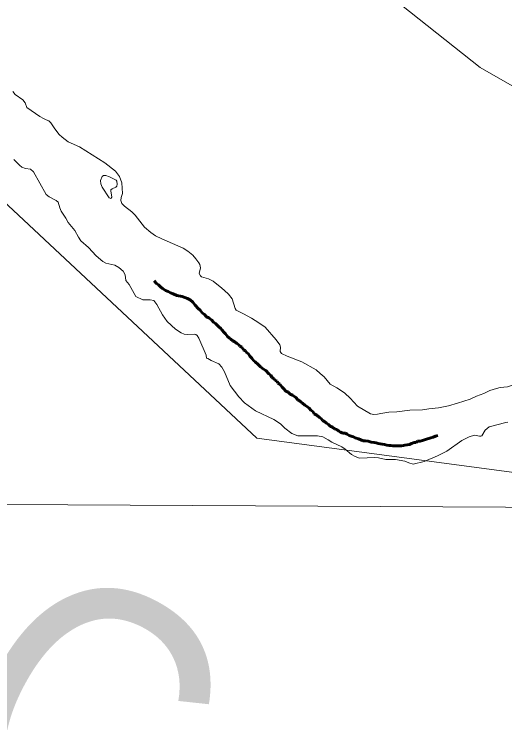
# Model space of a CAD drawing. Extents: x 553962 to 842807, y 8883888 to 9032388.
# Drawn here: x 812127 to 813041, y 9010223 to 9011542 of the extents above; entities that cross this region are included whole.
import ezdxf

# ---------------------------------------------------------------- set-up
doc = ezdxf.new("R2010")
doc.units = 0
doc.header["$LTSCALE"] = 200
doc.linetypes.add('LONG_DASH_SHORT_DASH', pattern=[9.9, 6, -1.2, 1.5, -1.2])
doc.layers.add('1', color=7, linetype='Continuous', lineweight=13)

msp = doc.modelspace()

# ---------------------------------------------------------------- linework, layer by layer
at = {"layer": '1'}
for points in [[(814298.1, 9008867.1), (813458.2, 9010635.2), (812579.3, 9010752.6), (811652, 9011619.1), (810558.4, 9011741.7), (810194, 9012370), (808313, 9013341.6), (806825.8, 9013525.4), (805531, 9014654.6), (804656.1, 9014532)], [(811829.6, 9011904.5), (812149.9, 9011838.8), (812412.8, 9011822.3), (812527.8, 9011814.1), (812588.3, 9011765.3), (812995.4, 9011442.6), (813326, 9011253.5), (813656.6, 9011064.4), (814116.2, 9010976)], [(812124.8, 9011397.5), (812129.4, 9011392.4), (812143.6, 9011382.2), (812147.6, 9011376.5), (812150.8, 9011368.2), (812175.1, 9011351.1), (812182.1, 9011347.3), (812186.9, 9011345.2)], [(812124.8, 9011397.5), (812129.4, 9011392.4), (812143.6, 9011382.2), (812147.6, 9011376.5), (812150.8, 9011368.2), (812175.1, 9011351.1), (812182.1, 9011347.3), (812186.9, 9011345.2)], [(812186.9, 9011345.2), (812182.1, 9011347.3), (812175.1, 9011351.1), (812150.8, 9011368.2), (812147.6, 9011376.5), (812143.6, 9011382.2), (812129.4, 9011392.4), (812124.8, 9011397.5)], [(812186.9, 9011345.2), (812191.8, 9011343.2), (812195.6, 9011339.7), (812203.2, 9011328), (812210.8, 9011317.9), (812216.4, 9011312.8), (812227.7, 9011304.4), (812248.9, 9011294.7), (812272.4, 9011279.9)], [(812186.9, 9011345.2), (812191.8, 9011343.2), (812195.6, 9011339.7), (812203.2, 9011328), (812210.8, 9011317.9), (812216.4, 9011312.8), (812227.7, 9011304.4), (812248.9, 9011294.7), (812272.4, 9011279.9)], [(812272.4, 9011279.9), (812248.9, 9011294.7), (812227.7, 9011304.4), (812216.4, 9011312.8), (812210.8, 9011317.9), (812203.2, 9011328), (812195.6, 9011339.7), (812191.8, 9011343.2), (812186.9, 9011345.2)], [(812272.4, 9011279.9), (812295.9, 9011265.1), (812315.9, 9011249.6), (812319.7, 9011244.5)], [(812272.4, 9011279.9), (812295.9, 9011265.1), (812315.9, 9011249.6), (812319.7, 9011244.5)], [(812319.7, 9011244.5), (812315.9, 9011249.6), (812295.9, 9011265.1), (812272.4, 9011279.9)], [(812247.2, 9011126.8), (812240, 9011138.9), (812227.9, 9011153.8), (812223.7, 9011162.2), (812214.9, 9011174.8), (812212.1, 9011181.1), (812209.1, 9011191.7), (812205.3, 9011195.2), (812192.3, 9011201.8), (812187.1, 9011205.8), (812163.5, 9011248.4), (812157.8, 9011253.5), (812148.4, 9011254.5), (812141.8, 9011256.8), (812137.1, 9011260.4), (812126.6, 9011271.2)], [(812247.2, 9011126.8), (812240, 9011138.9), (812227.9, 9011153.8), (812223.7, 9011162.2), (812214.9, 9011174.8), (812212.1, 9011181.1), (812209.1, 9011191.7), (812205.3, 9011195.2), (812192.3, 9011201.8), (812187.1, 9011205.8), (812163.5, 9011248.4), (812157.8, 9011253.5), (812148.4, 9011254.5), (812141.8, 9011256.8), (812137.1, 9011260.4), (812126.6, 9011271.2)], [(812319.7, 9011244.5), (812323.6, 9011239.4), (812327.5, 9011227.5), (812328.4, 9011217.6)], [(812319.7, 9011244.5), (812323.6, 9011239.4), (812327.5, 9011227.5), (812328.4, 9011217.6)], [(812328.4, 9011217.6), (812327.5, 9011227.5), (812323.6, 9011239.4), (812319.7, 9011244.5)], [(812328.4, 9011217.6), (812329.3, 9011207.7), (812326.7, 9011200.3), (812326, 9011195.1), (812327.8, 9011189.6), (812332.5, 9011184.4), (812346.2, 9011173.8), (812346.2, 9011173.8), (812352.6, 9011167.6), (812370, 9011145.3), (812381.7, 9011135.1), (812390.3, 9011129.1), (812402.1, 9011123.8)], [(812328.4, 9011217.6), (812329.3, 9011207.7), (812326.7, 9011200.3), (812326, 9011195.1), (812327.8, 9011189.6), (812332.5, 9011184.4), (812346.2, 9011173.8), (812346.2, 9011173.8), (812352.6, 9011167.6), (812370, 9011145.3), (812381.7, 9011135.1), (812390.3, 9011129.1), (812402.1, 9011123.8)], [(812402.1, 9011123.8), (812390.3, 9011129.1), (812381.7, 9011135.1), (812370, 9011145.3), (812352.6, 9011167.6), (812346.2, 9011173.8), (812346.2, 9011173.8), (812332.5, 9011184.4), (812327.8, 9011189.6), (812326, 9011195.1), (812326.7, 9011200.3), (812329.3, 9011207.7), (812328.4, 9011217.6)], [(812353.7, 9011016.2), (812341.3, 9011038.7), (812335.2, 9011046.2), (812334.2, 9011056.6), (812330.1, 9011063.7), (812322.1, 9011070.5), (812314.7, 9011074.8), (812298.2, 9011078.2), (812292.1, 9011081.5), (812280.2, 9011092.2), (812265.8, 9011107.4), (812251.2, 9011120.1), (812247.2, 9011126.8)], [(812353.7, 9011016.2), (812341.3, 9011038.7), (812335.2, 9011046.2), (812334.2, 9011056.6), (812330.1, 9011063.7), (812322.1, 9011070.5), (812314.7, 9011074.8), (812298.2, 9011078.2), (812292.1, 9011081.5), (812280.2, 9011092.2), (812265.8, 9011107.4), (812251.2, 9011120.1), (812247.2, 9011126.8)], [(812402.1, 9011123.8), (812442.2, 9011105.9), (812450.5, 9011100.8), (812460, 9011093.2), (812465.7, 9011086.1)], [(812402.1, 9011123.8), (812442.2, 9011105.9), (812450.5, 9011100.8), (812460, 9011093.2), (812465.7, 9011086.1)], [(812465.7, 9011086.1), (812460, 9011093.2), (812450.5, 9011100.8), (812442.2, 9011105.9), (812402.1, 9011123.8)], [(812465.7, 9011086.1), (812471.3, 9011079.1), (812473.1, 9011075.6), (812474.5, 9011069.7), (812471.7, 9011059.1), (812474, 9011054.8), (812476.2, 9011053), (812488.9, 9011049.2), (812497.8, 9011044.7), (812514.1, 9011031.9), (812519, 9011027.4)], [(812465.7, 9011086.1), (812471.3, 9011079.1), (812473.1, 9011075.6), (812474.5, 9011069.7), (812471.7, 9011059.1), (812474, 9011054.8), (812476.2, 9011053), (812488.9, 9011049.2), (812497.8, 9011044.7), (812514.1, 9011031.9), (812519, 9011027.4)], [(812519, 9011027.4), (812514.1, 9011031.9), (812497.8, 9011044.7), (812488.9, 9011049.2), (812476.2, 9011053), (812474, 9011054.8), (812471.7, 9011059.1), (812474.5, 9011069.7), (812473.1, 9011075.6), (812471.3, 9011079.1), (812465.7, 9011086.1)], [(812519, 9011027.4), (812526.7, 9011020.5), (812533.3, 9011011.7), (812538.6, 9010994.2), (812540.9, 9010990.9), (812554.7, 9010984.2), (812569.1, 9010975.7)], [(812519, 9011027.4), (812526.7, 9011020.5), (812533.3, 9011011.7), (812538.6, 9010994.2), (812540.9, 9010990.9), (812554.7, 9010984.2), (812569.1, 9010975.7)], [(812569.1, 9010975.7), (812554.7, 9010984.2), (812540.9, 9010990.9), (812538.6, 9010994.2), (812533.3, 9011011.7), (812526.7, 9011020.5), (812519, 9011027.4)], [(812427.9, 9010955.7), (812412.1, 9010969.7), (812403.8, 9010982), (812393, 9011001.6), (812387.3, 9011008.5), (812380.7, 9011010.3), (812373.2, 9011009.8), (812366.6, 9011010.3), (812353.7, 9011016.2)], [(812427.9, 9010955.7), (812412.1, 9010969.7), (812403.8, 9010982), (812393, 9011001.6), (812387.3, 9011008.5), (812380.7, 9011010.3), (812373.2, 9011009.8), (812366.6, 9011010.3), (812353.7, 9011016.2)], [(812569.1, 9010975.7), (812582.9, 9010967.5), (812594.6, 9010959.2), (812615.2, 9010935.7), (812621.8, 9010926.6), (812623.5, 9010921.8), (812622.5, 9010914), (812625.2, 9010909.9), (812635.5, 9010905), (812663.2, 9010894.7), (812689.8, 9010879.8), (812697.2, 9010873.2)], [(812569.1, 9010975.7), (812582.9, 9010967.5), (812594.6, 9010959.2), (812615.2, 9010935.7), (812621.8, 9010926.6), (812623.5, 9010921.8), (812622.5, 9010914), (812625.2, 9010909.9), (812635.5, 9010905), (812663.2, 9010894.7), (812689.8, 9010879.8), (812697.2, 9010873.2)], [(812697.2, 9010873.2), (812689.8, 9010879.8), (812663.2, 9010894.7), (812635.5, 9010905), (812625.2, 9010909.9), (812622.5, 9010914), (812623.5, 9010921.8), (812621.8, 9010926.6), (812615.2, 9010935.7), (812594.6, 9010959.2), (812582.9, 9010967.5), (812569.1, 9010975.7)], [(812471.1, 9010938.7), (812468, 9010943.6), (812465.5, 9010945.6), (812463.6, 9010946.1), (812449.6, 9010945.5), (812443.6, 9010946.4), (812438.4, 9010948.9), (812427.9, 9010955.7)], [(812471.1, 9010938.7), (812468, 9010943.6), (812465.5, 9010945.6), (812463.6, 9010946.1), (812449.6, 9010945.5), (812443.6, 9010946.4), (812438.4, 9010948.9), (812427.9, 9010955.7)], [(812611.2, 9010787.2), (812576.6, 9010803.5), (812556.4, 9010818.2), (812545.9, 9010829.4), (812529.4, 9010850.8), (812518.7, 9010876.2), (812514.1, 9010884.5), (812508.2, 9010890.7), (812494.1, 9010897), (812487.9, 9010901), (812485.7, 9010901.3), (812484.8, 9010907.2), (812471.1, 9010938.7)], [(812611.2, 9010787.2), (812576.6, 9010803.5), (812556.4, 9010818.2), (812545.9, 9010829.4), (812529.4, 9010850.8), (812518.7, 9010876.2), (812514.1, 9010884.5), (812508.2, 9010890.7), (812494.1, 9010897), (812487.9, 9010901), (812485.7, 9010901.3), (812484.8, 9010907.2), (812471.1, 9010938.7)], [(813025.9, 9010845), (813032.3, 9010846.8), (813046.3, 9010848.1), (813058.3, 9010852.5), (813103, 9010879), (813124.6, 9010896), (813142, 9010908.1), (813152.1, 9010917.4), (813165.7, 9010922.2), (813180.7, 9010922.2), (813220.6, 9010922.2), (813250.5, 9010927.2), (813283.9, 9010932.8)], [(813025.9, 9010845), (813032.3, 9010846.8), (813046.3, 9010848.1), (813058.3, 9010852.5), (813103, 9010879), (813124.6, 9010896), (813142, 9010908.1), (813152.1, 9010917.4), (813165.7, 9010922.2), (813180.7, 9010922.2), (813220.6, 9010922.2), (813250.5, 9010927.2), (813283.9, 9010932.8)], [(813165.7, 9010922.2), (813152.1, 9010917.4), (813142, 9010908.1), (813124.6, 9010896), (813103, 9010879), (813058.3, 9010852.5), (813046.3, 9010848.1), (813032.3, 9010846.8), (813025.9, 9010845)], [(812697.2, 9010873.2), (812704.7, 9010866.7), (812715.7, 9010853.4), (812728.4, 9010846.3), (812740.5, 9010838.3), (812742.9, 9010836.2)], [(812697.2, 9010873.2), (812704.7, 9010866.7), (812715.7, 9010853.4), (812728.4, 9010846.3), (812740.5, 9010838.3), (812742.9, 9010836.2)], [(812742.9, 9010836.2), (812740.5, 9010838.3), (812728.4, 9010846.3), (812715.7, 9010853.4), (812704.7, 9010866.7), (812697.2, 9010873.2)], [(812953.2, 9010817.9), (812976.4, 9010825.2), (812988.4, 9010830.7), (813002.2, 9010835.5), (813013.1, 9010841.2), (813025.9, 9010845)], [(812953.2, 9010817.9), (812976.4, 9010825.2), (812988.4, 9010830.7), (813002.2, 9010835.5), (813013.1, 9010841.2), (813025.9, 9010845)], [(813025.9, 9010845), (813013.1, 9010841.2), (813002.2, 9010835.5), (812988.4, 9010830.7), (812976.4, 9010825.2), (812953.2, 9010817.9)], [(812742.9, 9010836.2), (812753.3, 9010826.8), (812766.7, 9010812.4), (812790.8, 9010798), (812797.1, 9010796.8), (812803.9, 9010797.1), (812810.1, 9010798.3)], [(812742.9, 9010836.2), (812753.3, 9010826.8), (812766.7, 9010812.4), (812790.8, 9010798), (812797.1, 9010796.8), (812803.9, 9010797.1), (812810.1, 9010798.3)], [(812810.1, 9010798.3), (812803.9, 9010797.1), (812797.1, 9010796.8), (812790.8, 9010798), (812766.7, 9010812.4), (812753.3, 9010826.8), (812742.9, 9010836.2)], [(812899.5, 9010807), (812917.8, 9010809.1), (812936.4, 9010812.6), (812953.2, 9010817.9)], [(812899.5, 9010807), (812917.8, 9010809.1), (812936.4, 9010812.6), (812953.2, 9010817.9)], [(812953.2, 9010817.9), (812936.4, 9010812.6), (812917.8, 9010809.1), (812899.5, 9010807)], [(812810.1, 9010798.3), (812825.1, 9010801.2), (812839.7, 9010801.7), (812864.2, 9010804.7), (812887.6, 9010805.6), (812899.5, 9010807)], [(812810.1, 9010798.3), (812825.1, 9010801.2), (812839.7, 9010801.7), (812864.2, 9010804.7), (812887.6, 9010805.6), (812899.5, 9010807)], [(812899.5, 9010807), (812887.6, 9010805.6), (812864.2, 9010804.7), (812839.7, 9010801.7), (812825.1, 9010801.2), (812810.1, 9010798.3)], [(812711.9, 9010749.4), (812702.2, 9010755.1), (812692.2, 9010756.7), (812655.5, 9010757), (812644.6, 9010761), (812631.2, 9010771), (812623.5, 9010779.1), (812611.2, 9010787.2)], [(812711.9, 9010749.4), (812702.2, 9010755.1), (812692.2, 9010756.7), (812655.5, 9010757), (812644.6, 9010761), (812631.2, 9010771), (812623.5, 9010779.1), (812611.2, 9010787.2)], [(813046.8, 9010782.2), (813042.8, 9010781.7), (813012, 9010773.5), (813004.5, 9010767.4), (812998.1, 9010756.8), (812996.2, 9010756.5)], [(813046.8, 9010782.2), (813042.8, 9010781.7), (813012, 9010773.5), (813004.5, 9010767.4), (812998.1, 9010756.8), (812996.2, 9010756.5)], [(812862.6, 9010706.8), (812855, 9010709.5), (812837.7, 9010712.8), (812819.3, 9010712.7), (812806, 9010716.2), (812799.1, 9010716.8), (812770.4, 9010715.2), (812762.1, 9010718.5), (812755.4, 9010722.5), (812743.7, 9010732.1), (812737.6, 9010736.2), (812719.1, 9010745.3), (812711.9, 9010749.4)], [(812862.6, 9010706.8), (812855, 9010709.5), (812837.7, 9010712.8), (812819.3, 9010712.7), (812806, 9010716.2), (812799.1, 9010716.8), (812770.4, 9010715.2), (812762.1, 9010718.5), (812755.4, 9010722.5), (812743.7, 9010732.1), (812737.6, 9010736.2), (812719.1, 9010745.3), (812711.9, 9010749.4)], [(812996.2, 9010756.5), (812993.7, 9010756.1), (812984.4, 9010758.3), (812974.9, 9010755.1), (812961, 9010748.1), (812933.1, 9010728.5), (812915.7, 9010719.5), (812890.9, 9010709.2), (812870.1, 9010704.2), (812862.6, 9010706.8)], [(812996.2, 9010756.5), (812993.7, 9010756.1), (812984.4, 9010758.3), (812974.9, 9010755.1), (812961, 9010748.1), (812933.1, 9010728.5), (812915.7, 9010719.5), (812890.9, 9010709.2), (812870.1, 9010704.2), (812862.6, 9010706.8)], [(800152.2, 9010680.8), (807799.9, 9010651.8), (820497.5, 9010584.4)], [(800152.2, 9010680.8), (807799.9, 9010651.8), (820497.5, 9010584.4)]]:
    msp.add_lwpolyline(points, dxfattribs=at)
msp.add_lwpolyline([(812316.7, 9011219.8), (812318.3, 9011221.5), (812319.3, 9011225.2), (812318.6, 9011230.6), (812317.5, 9011232.6), (812304.6, 9011239.2), (812298, 9011241.3), (812293.8, 9011241.4), (812291, 9011239.4), (812288.2, 9011232.3), (812288.9, 9011225.7), (812291.4, 9011219.9), (812304.1, 9011199.6), (812307.2, 9011198.6), (812309.1, 9011200.9), (812307, 9011212.9), (812307.4, 9011215), (812309.7, 9011216.9)], close=True, dxfattribs=at)
msp.add_lwpolyline([(812316.7, 9011219.8), (812318.3, 9011221.5), (812319.3, 9011225.2), (812318.6, 9011230.6), (812317.5, 9011232.6), (812304.6, 9011239.2), (812298, 9011241.3), (812293.8, 9011241.4), (812291, 9011239.4), (812288.2, 9011232.3), (812288.9, 9011225.7), (812291.4, 9011219.9), (812304.1, 9011199.6), (812307.2, 9011198.6), (812309.1, 9011200.9), (812307, 9011212.9), (812307.4, 9011215), (812309.7, 9011216.9)], close=True, dxfattribs=at)
at = {"layer": '1', "linetype": 'LONG_DASH_SHORT_DASH', "lineweight": 60}
for points in [[(812506.1, 9010962.2), (812502, 9010966.3), (812498.5, 9010968.6), (812495.7, 9010972.2), (812489.6, 9010976.3), (812485.7, 9010978.6), (812481.7, 9010982.9), (812477.6, 9010985.7), (812473.5, 9010990.9), (812470, 9010993.9), (812464.4, 9011000.3), (812460.3, 9011005.4), (812455.2, 9011010), (812449.9, 9011012.6), (812440.4, 9011016.4), (812430.5, 9011018.2), (812423.4, 9011021.3), (812418.6, 9011023.3), (812414.2, 9011025.4), (812409.4, 9011027.4), (812406.8, 9011029.5), (812403.5, 9011031), (812400, 9011034.3), (812396.2, 9011038.1), (812392.1, 9011040.7), (812388.3, 9011045.3)], [(812506.1, 9010962.2), (812502, 9010966.3), (812498.5, 9010968.6), (812495.7, 9010972.2), (812489.6, 9010976.3), (812485.7, 9010978.6), (812481.7, 9010982.9), (812477.6, 9010985.7), (812473.5, 9010990.9), (812470, 9010993.9), (812464.4, 9011000.3), (812460.3, 9011005.4), (812455.2, 9011010), (812449.9, 9011012.6), (812440.4, 9011016.4), (812430.5, 9011018.2), (812423.4, 9011021.3), (812418.6, 9011023.3), (812414.2, 9011025.4), (812409.4, 9011027.4), (812406.8, 9011029.5), (812403.5, 9011031), (812400, 9011034.3), (812396.2, 9011038.1), (812392.1, 9011040.7), (812388.3, 9011045.3)], [(812628.8, 9010844.9), (812626.2, 9010847.5), (812621.9, 9010852.8), (812618.6, 9010855.1), (812616.8, 9010858.5), (812613.3, 9010860.2), (812611.2, 9010863.6), (812607.4, 9010865.6), (812605.4, 9010869.7), (812601.8, 9010872.2), (812596.2, 9010878.4), (812591.4, 9010880.7), (812586.3, 9010885.5), (812581.7, 9010889.4), (812576.4, 9010894.5), (812573.3, 9010897.3), (812569.7, 9010901.7), (812566.2, 9010905.5), (812563.9, 9010909.3), (812560.3, 9010911.4), (812558.3, 9010915.2), (812554.7, 9010917), (812551.2, 9010921.8), (812547.6, 9010923.6), (812545.3, 9010926.7), (812541.7, 9010928.5), (812538.2, 9010931.8), (812534.6, 9010933.6), (812530.5, 9010936.9), (812528.2, 9010939), (812524.4, 9010942), (812520.6, 9010946.6), (812518.1, 9010949.5), (812514.2, 9010954.1), (812512, 9010956.6), (812508.4, 9010959.9), (812506.1, 9010962.2)], [(812628.8, 9010844.9), (812626.2, 9010847.5), (812621.9, 9010852.8), (812618.6, 9010855.1), (812616.8, 9010858.5), (812613.3, 9010860.2), (812611.2, 9010863.6), (812607.4, 9010865.6), (812605.4, 9010869.7), (812601.8, 9010872.2), (812596.2, 9010878.4), (812591.4, 9010880.7), (812586.3, 9010885.5), (812581.7, 9010889.4), (812576.4, 9010894.5), (812573.3, 9010897.3), (812569.7, 9010901.7), (812566.2, 9010905.5), (812563.9, 9010909.3), (812560.3, 9010911.4), (812558.3, 9010915.2), (812554.7, 9010917), (812551.2, 9010921.8), (812547.6, 9010923.6), (812545.3, 9010926.7), (812541.7, 9010928.5), (812538.2, 9010931.8), (812534.6, 9010933.6), (812530.5, 9010936.9), (812528.2, 9010939), (812524.4, 9010942), (812520.6, 9010946.6), (812518.1, 9010949.5), (812514.2, 9010954.1), (812512, 9010956.6), (812508.4, 9010959.9), (812506.1, 9010962.2)], [(812875.9, 9010744.7), (812872.1, 9010744.5), (812867.2, 9010742.4), (812863.4, 9010741.1), (812859.1, 9010740.4), (812855, 9010739.6), (812852.2, 9010739.1), (812848.7, 9010738.6), (812842.8, 9010738.6), (812839, 9010738.6), (812834.9, 9010738.6), (812832.6, 9010738.6), (812828.8, 9010738.8), (812826, 9010739.1), (812821.2, 9010739.8), (812816.9, 9010740.6), (812812.8, 9010741.4), (812809, 9010742.2), (812805.2, 9010742.9), (812801.8, 9010743.7), (812797.8, 9010744.5), (812791.9, 9010745.2), (812786.6, 9010746.8), (812781.8, 9010747.5), (812777.2, 9010747.5), (812773.1, 9010749.6), (812768.3, 9010751.3), (812764.2, 9010752.9), (812762.2, 9010753.4), (812759.1, 9010754.9), (812757.1, 9010755.4), (812753.2, 9010757.2), (812751, 9010757.7), (812747.7, 9010759.8), (812743.8, 9010761.6), (812739.5, 9010761.8), (812734.9, 9010763.6), (812731.9, 9010765.4), (812728.1, 9010768.5), (812724, 9010770), (812719.9, 9010773.3), (812715.6, 9010774.9), (812712.8, 9010777.9), (812709, 9010780.5), (812705.4, 9010783.6), (812701.6, 9010785.6), (812699, 9010788.9), (812695.7, 9010791), (812691.2, 9010795.1), (812686.1, 9010797.9), (812683.5, 9010802.5), (812679.7, 9010804.8), (812676.4, 9010808.3), (812671.8, 9010811.9), (812668.5, 9010814), (812664.4, 9010817.8), (812661.9, 9010819.3), (812657.8, 9010822.7), (812655.5, 9010824.2), (812651.7, 9010828), (812645.8, 9010832.9), (812641.5, 9010834.2), (812637.5, 9010838.3), (812633.4, 9010840.3), (812628.8, 9010844.9)], [(812875.9, 9010744.7), (812872.1, 9010744.5), (812867.2, 9010742.4), (812863.4, 9010741.1), (812859.1, 9010740.4), (812855, 9010739.6), (812852.2, 9010739.1), (812848.7, 9010738.6), (812842.8, 9010738.6), (812839, 9010738.6), (812834.9, 9010738.6), (812832.6, 9010738.6), (812828.8, 9010738.8), (812826, 9010739.1), (812821.2, 9010739.8), (812816.9, 9010740.6), (812812.8, 9010741.4), (812809, 9010742.2), (812805.2, 9010742.9), (812801.8, 9010743.7), (812797.8, 9010744.5), (812791.9, 9010745.2), (812786.6, 9010746.8), (812781.8, 9010747.5), (812777.2, 9010747.5), (812773.1, 9010749.6), (812768.3, 9010751.3), (812764.2, 9010752.9), (812762.2, 9010753.4), (812759.1, 9010754.9), (812757.1, 9010755.4), (812753.2, 9010757.2), (812751, 9010757.7), (812747.7, 9010759.8), (812743.8, 9010761.6), (812739.5, 9010761.8), (812734.9, 9010763.6), (812731.9, 9010765.4), (812728.1, 9010768.5), (812724, 9010770), (812719.9, 9010773.3), (812715.6, 9010774.9), (812712.8, 9010777.9), (812709, 9010780.5), (812705.4, 9010783.6), (812701.6, 9010785.6), (812699, 9010788.9), (812695.7, 9010791), (812691.2, 9010795.1), (812686.1, 9010797.9), (812683.5, 9010802.5), (812679.7, 9010804.8), (812676.4, 9010808.3), (812671.8, 9010811.9), (812668.5, 9010814), (812664.4, 9010817.8), (812661.9, 9010819.3), (812657.8, 9010822.7), (812655.5, 9010824.2), (812651.7, 9010828), (812645.8, 9010832.9), (812641.5, 9010834.2), (812637.5, 9010838.3), (812633.4, 9010840.3), (812628.8, 9010844.9)], [(812916.2, 9010757.8), (812916.1, 9010757.7), (812912, 9010756.2), (812907.5, 9010754.7), (812903.1, 9010753.4), (812893.5, 9010750.3), (812888.1, 9010748.5), (812883.5, 9010747.3), (812878.7, 9010746.8), (812875.9, 9010744.7)], [(812916.2, 9010757.8), (812916.1, 9010757.7), (812912, 9010756.2), (812907.5, 9010754.7), (812903.1, 9010753.4), (812893.5, 9010750.3), (812888.1, 9010748.5), (812883.5, 9010747.3), (812878.7, 9010746.8), (812875.9, 9010744.7)]]:
    msp.add_lwpolyline(points, dxfattribs=at)

# ---------------------------------------------------------------- texts
at = {"layer": '1', "width": 0.9}
msp.add_text('R I O   S Ã O   F R A N C I S C O', height=500, rotation=332.036, dxfattribs=at).set_placement((805039.4, 9013778.6))

doc.saveas('drawing.dxf')
